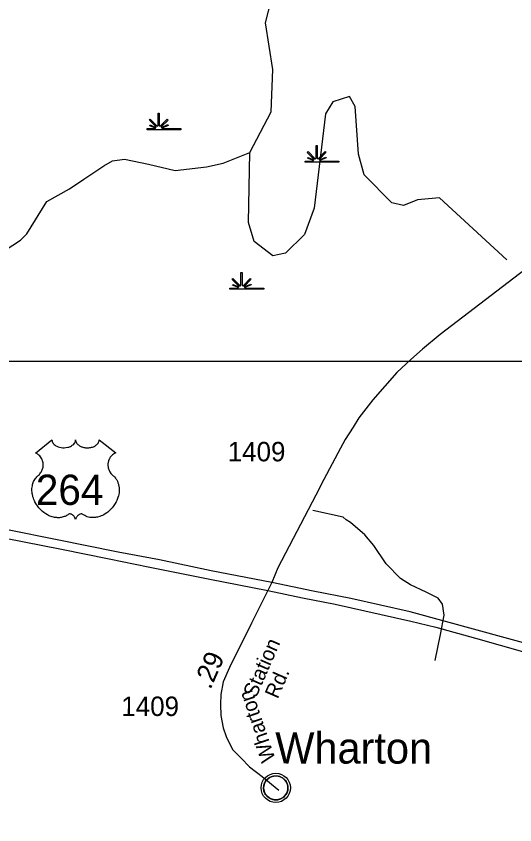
# Model space of a CAD drawing. Extents: x 2532689 to 2764727, y 536648 to 732970.
# Drawn here: x 2556522 to 2559735, y 677615 to 682821 of the extents above; entities that cross this region are included whole.
import ezdxf

# ---------------------------------------------------------------- set-up
doc = ezdxf.new("R2010")
doc.units = 0
for name, color, linetype in [('Exist Civil Demographics Community CELL', 7, 'Continuous'), ('Exist Civil Demographics Community Label', 7, 'Continuous'), ('Exist Hydrographic Creek Single Shore', 7, 'Continuous'), ('Exist Hydrographic Swamp CELL', 7, 'Continuous'), ('Exist Road Primary US Divided Attributed', 7, 'Continuous'), ('Exist Road Primary US Shield CELL', 7, 'Continuous'), ('Exist Road Primary US Shield Number Label', 7, 'Continuous'), ('Exist Road Secondary Mileage Hundredths English Label', 7, 'Continuous'), ('Exist Road Secondary Type 51 Attributed', 7, 'Continuous'), ('Exist Road Secondary Type 51 Label', 7, 'Continuous'), ('Exist Road Secondary Type 51 Number Label', 7, 'Continuous'), ('Map Preparation Inset Cut Line', 7, 'Continuous')]:
    doc.layers.add(name, color=color, linetype=linetype)

msp = doc.modelspace()

# ---------------------------------------------------------------- linework, layer by layer
at = {"layer": 'Exist Civil Demographics Community CELL'}
msp.add_lwpolyline([(2558116.9, 677865.3), (2558117.9, 677870.9), (2558119.6, 677877.5), (2558122.6, 677884.7), (2558125.5, 677890.4), (2558128.8, 677896.2), (2558132.6, 677901.3), (2558136.5, 677905.7), (2558141.1, 677910.3), (2558146.7, 677914.8), (2558152.1, 677918.5), (2558157, 677921.4), (2558162, 677923.8), (2558167.5, 677926.1), (2558173.1, 677927.9), (2558177.5, 677929.1), (2558182.3, 677929.8), (2558186.4, 677930.6), (2558192.8, 677930.8), (2558197.2, 677930.7), (2558202.9, 677930.4), (2558207.8, 677929.7), (2558212.7, 677928.7), (2558217.7, 677927.3), (2558222.9, 677925.4), (2558229.5, 677922.5), (2558235.8, 677919), (2558240.8, 677915.4), (2558246, 677911.4), (2558249.3, 677908.3), (2558253.5, 677903.9), (2558257.3, 677899.2), (2558260.4, 677894.6), (2558263.5, 677889.6), (2558266, 677884.4), (2558268, 677879.4), (2558269.6, 677874.4), (2558270.9, 677869.8), (2558271.9, 677863.8), (2558272.6, 677859.1), (2558272.8, 677853.1), (2558272.7, 677847.3), (2558272.1, 677841.6), (2558271.1, 677836.1), (2558269.5, 677830), (2558267.6, 677824.1), (2558265.3, 677819), (2558262.2, 677813), (2558258.9, 677807.7), (2558255.4, 677803), (2558251.2, 677798.3), (2558245.9, 677793.3), (2558240.9, 677789.2), (2558235.9, 677785.8), (2558231.6, 677783.3), (2558224.8, 677780), (2558217.6, 677777.3), (2558211.7, 677775.8), (2558205.1, 677774.5), (2558200.6, 677774.1), (2558196.1, 677773.8), (2558190.5, 677773.8), (2558186.3, 677774.2), (2558180.6, 677775), (2558174.7, 677776.3), (2558170.1, 677777.6), (2558165, 677779.4), (2558160.4, 677781.4), (2558156.5, 677783.7), (2558149.6, 677787.7), (2558144.1, 677792), (2558139.2, 677796.5), (2558134.7, 677801.4), (2558131.5, 677805.3), (2558128.5, 677809.5), (2558124.4, 677816.6), (2558122.7, 677820.1), (2558121, 677824.2), (2558118.4, 677832.4), (2558116.9, 677839.4), (2558116.2, 677844.6), (2558115.9, 677850.9), (2558115.8, 677855.6), (2558116.4, 677862)], close=True, dxfattribs=at)
for centre, radius in [((2558194.5, 677852.9), 94.3), ((2558194.2, 677853.2), 76.7)]:
    msp.add_circle(centre, radius, dxfattribs=at)
at = {"layer": 'Exist Hydrographic Creek Single Shore'}
for points in [[(2558027.4, 681943), (2558164.4, 682204.5), (2558175.5, 682477.5), (2558127.5, 682777.6), (2558166.4, 682930.2), (2558311.4, 683182.3), (2558922.5, 683903.1), (2559000.4, 684168.9), (2559179.4, 684399.4), (2559235.4, 684506.7)], [(2559682.4, 681251.6), (2559249.5, 681651.1), (2559108.4, 681638.7), (2559017.4, 681602.2), (2558942.3, 681618.9), (2558763.3, 681798.8), (2558727.5, 681931.9), (2558705.5, 682239.6), (2558670.4, 682303.8), (2558562.4, 682270), (2558514.4, 682192.5), (2558442.4, 681585.5), (2558379.5, 681415.5), (2558257.5, 681295.6), (2558174.4, 681279.1), (2558055.5, 681369.5), (2558019.4, 681492.9), (2558027.4, 681943)], [(2557375.1, 681868.5), (2557545.1, 681827.2), (2557748.1, 681851.1), (2557855.6, 681875.6), (2558027.4, 681943)], [(2556398.9, 681283.1), (2556550.4, 681378.6), (2556590.4, 681420.6), (2556718.6, 681627.3), (2556865, 681708.4), (2556958.1, 681771), (2557085.8, 681857.3), (2557142.4, 681890), (2557220.1, 681899.7), (2557375.1, 681868.5)], [(2559220.8, 678673.5), (2559255.5, 678840.2), (2559279.6, 678965.6), (2559268.5, 679034.4), (2559241.7, 679073), (2559163.9, 679113.3), (2559061.7, 679159.1), (2558997.1, 679200.8), (2558906.5, 679295.4), (2558825.5, 679413.4), (2558767.8, 679482.2), (2558676.1, 679560.8), (2558647.9, 679579.2), (2558628.5, 679595.8), (2558432.5, 679637.5)]]:
    msp.add_lwpolyline(points, dxfattribs=at)
at = {"layer": 'Exist Hydrographic Swamp CELL'}
for points in [[(2557365.6, 682096.9), (2557418.2, 682097), (2557420.2, 682100.6), (2557382, 682115.5), (2557384.9, 682120.7), (2557422.6, 682104.9), (2557424.2, 682107.8), (2557379.8, 682152.3), (2557384.9, 682157.5), (2557430.2, 682112), (2557436.5, 682114.4), (2557436.5, 682197.5), (2557443.8, 682197.5), (2557443.8, 682114.4), (2557450.1, 682112), (2557495.4, 682157.5), (2557500.5, 682152.3), (2557456.1, 682107.8), (2557458.1, 682104.2), (2557499, 682122.8), (2557501.4, 682117.8), (2557460.5, 682099.9), (2557462.1, 682097), (2557583.1, 682096.9), (2557583.1, 682089.8), (2557365.6, 682089.8)], [(2558382.9, 681888.3), (2558435.6, 681888.4), (2558437.6, 681892), (2558399.3, 681906.9), (2558402.2, 681912.1), (2558440, 681896.3), (2558441.6, 681899.2), (2558397.1, 681943.7), (2558402.3, 681948.9), (2558447.5, 681903.4), (2558453.9, 681905.8), (2558453.9, 681988.8), (2558461.1, 681988.8), (2558461.1, 681905.8), (2558467.4, 681903.4), (2558512.7, 681948.9), (2558517.9, 681943.7), (2558473.4, 681899.2), (2558475.4, 681895.6), (2558516.3, 681914.2), (2558518.8, 681909.2), (2558477.8, 681891.3), (2558479.4, 681888.4), (2558600.5, 681888.3), (2558600.5, 681881.2), (2558382.9, 681881.2)], [(2557899.3, 681070.6), (2557951.9, 681070.7), (2557953.9, 681074.3), (2557915.7, 681089.2), (2557918.6, 681094.3), (2557956.3, 681078.6), (2557957.9, 681081.5), (2557913.5, 681126), (2557918.6, 681131.1), (2557963.9, 681085.7), (2557970.2, 681088), (2557970.2, 681171.1), (2557977.5, 681171.1), (2557977.4, 681088), (2557983.8, 681085.7), (2558029.1, 681131.1), (2558034.2, 681126), (2557989.8, 681081.5), (2557991.8, 681077.9), (2558032.7, 681096.5), (2558035.1, 681091.4), (2557994.1, 681073.6), (2557995.8, 681070.7), (2558116.8, 681070.6), (2558116.8, 681063.5), (2557899.3, 681063.5)]]:
    msp.add_lwpolyline(points, close=True, dxfattribs=at)
at = {"layer": 'Exist Road Primary US Divided Attributed'}
for points in [[(2558169.5, 679175.8), (2557778.5, 679250.7), (2557444.2, 679319.8), (2557179.3, 679370.2), (2556786.8, 679450.6), (2556143.3, 679578.2), (2555838.6, 679641.1), (2555099.7, 679789.8), (2554950.2, 679820.3), (2554567.7, 679896.5)], [(2554549.4, 679842.8), (2554852.3, 679782.5), (2555104.5, 679731.7), (2555654.4, 679622.2), (2555892.3, 679572.9), (2556124.6, 679527.8), (2556331.6, 679484.9), (2556814.5, 679390.1), (2557121.6, 679327.9), (2557371.4, 679276.7), (2557769.6, 679196.3), (2558143.8, 679124.4)], [(2561896.8, 678189.1), (2561439.2, 678323.5), (2560746.4, 678516.7), (2560299.3, 678641.4), (2559899.7, 678757.5), (2559060.5, 678986.9), (2558677.1, 679072.4), (2558434.6, 679119.9), (2558169.5, 679175.8)], [(2558143.8, 679124.4), (2558367.6, 679076.4), (2558577.6, 679034.6), (2559064.9, 678926.7), (2559224.7, 678887.8), (2559481.1, 678815.5), (2560276.4, 678591.4), (2560811.8, 678436.1), (2561419.8, 678266.6), (2561875.9, 678135.6)]]:
    msp.add_lwpolyline(points, dxfattribs=at)
at = {"layer": 'Exist Road Primary US Shield CELL'}
msp.add_lwpolyline([(2556752.3, 680093), (2556752.6, 680088.6), (2556753.7, 680083.4), (2556754.5, 680080.7), (2556757, 680075.6), (2556761, 680069.5), (2556766.6, 680063.5), (2556772.9, 680058.3), (2556777.2, 680055.5), (2556784.4, 680051.6), (2556792.7, 680048.2), (2556801.8, 680045.5), (2556811.2, 680043.7), (2556821.4, 680042.5), (2556831.5, 680042.3), (2556842.4, 680043.2), (2556854.5, 680045.5), (2556860.1, 680046.9), (2556866.3, 680049.1), (2556872.1, 680051.4), (2556878.4, 680054.8), (2556883.5, 680058.1), (2556887.5, 680061), (2556893.1, 680066.4), (2556897.6, 680072), (2556899.5, 680075.1), (2556901.1, 680078.1), (2556903.4, 680084.5), (2556904, 680087.4), (2556904.4, 680093.2), (2556904.8, 680088.3), (2556905.3, 680085.2), (2556906.1, 680082.2), (2556907.4, 680079), (2556909.6, 680074.5), (2556912.1, 680070.7), (2556916.9, 680065.1), (2556919.8, 680062.4), (2556922.5, 680060.2), (2556929.8, 680055.2), (2556938.2, 680050.9), (2556942.3, 680049.1), (2556946.6, 680047.6), (2556952, 680046), (2556957.6, 680044.7), (2556963.1, 680043.7), (2556968.8, 680042.9), (2556974.5, 680042.5), (2556979.2, 680042.3), (2556985, 680042.4), (2556990.4, 680042.7), (2556995.8, 680043.3), (2557001.8, 680044.3), (2557006.7, 680045.4), (2557013.1, 680047.1), (2557018.9, 680049.2), (2557023.9, 680051.4), (2557030.5, 680054.8), (2557035.9, 680058.2), (2557039.8, 680061.3), (2557044.4, 680065.6), (2557048.8, 680070.7), (2557051.4, 680074.4), (2557053.2, 680078.2), (2557054.9, 680082.2), (2557055.9, 680086.5), (2557056.4, 680090.2), (2557056.5, 680093.4), (2557162.8, 680008.7), (2557160.3, 680007.7), (2557154.5, 680004.9), (2557149.9, 680002.2), (2557142.6, 679997.1), (2557139.5, 679994.2), (2557136.4, 679991.3), (2557133.5, 679988.1), (2557130.9, 679985.2), (2557127.8, 679980.9), (2557125.1, 679976.6), (2557122.4, 679971.9), (2557120.4, 679967.9), (2557117.1, 679959.3), (2557115.6, 679953.9), (2557114.6, 679949.3), (2557113.3, 679939.8), (2557113, 679935.3), (2557113, 679930.9), (2557113.3, 679926.2), (2557113.7, 679921.6), (2557114.5, 679916.9), (2557115.3, 679912.8), (2557116.6, 679907.7), (2557118.5, 679901.8), (2557120.8, 679896.1), (2557125.6, 679886.8), (2557131.9, 679877.4), (2557136.3, 679872.2), (2557140.7, 679867.6), (2557147.3, 679862.1), (2557150.8, 679859), (2557154.9, 679854.9), (2557161.6, 679847.2), (2557164.3, 679843.5), (2557167, 679839.4), (2557169.5, 679835.2), (2557172, 679830.7), (2557174, 679826.7), (2557177.8, 679817.6), (2557180.5, 679808.8), (2557181.8, 679804.1), (2557183.7, 679793.7), (2557184.5, 679788.6), (2557185.3, 679778.4), (2557185.3, 679766.1), (2557184.4, 679754.4), (2557182.2, 679740.8), (2557180.4, 679732.6), (2557177.6, 679723.1), (2557174.9, 679714.9), (2557170, 679702.8), (2557165.7, 679694), (2557160.1, 679683.7), (2557156.3, 679677.5), (2557151.9, 679670.8), (2557146.3, 679663.2), (2557139.7, 679655), (2557131.9, 679646.4), (2557125.6, 679640), (2557117.3, 679632.6), (2557112.2, 679628.5), (2557105.1, 679623.1), (2557095.3, 679616.6), (2557085.6, 679611), (2557077.4, 679606.8), (2557070.1, 679603.6), (2557060.7, 679600), (2557045, 679595.7), (2557039.3, 679594.5), (2557032.5, 679593.5), (2557026.2, 679592.9), (2557020, 679592.5), (2557011.8, 679592.5), (2557003.5, 679593.1), (2556995.8, 679594.3), (2556987.7, 679596), (2556979.2, 679598.5), (2556971.5, 679601.5), (2556963.7, 679605.3), (2556950.6, 679613.6), (2556946.8, 679615.6), (2556944.6, 679616.2), (2556939.5, 679616.4), (2556934.8, 679615.4), (2556929.9, 679613.5), (2556926.9, 679611.9), (2556923, 679609.3), (2556920, 679606.9), (2556916.4, 679603.5), (2556913.8, 679600.6), (2556911.9, 679598.3), (2556908.2, 679592.5), (2556906.9, 679589.7), (2556905.5, 679586.2), (2556904.3, 679580.9), (2556902.6, 679587.5), (2556900.7, 679591.9), (2556898.4, 679595.7), (2556896.1, 679599), (2556892.4, 679603.3), (2556889.1, 679606.5), (2556885, 679609.8), (2556880.8, 679612.3), (2556877.3, 679614.1), (2556874.2, 679615.3), (2556870.4, 679616.2), (2556867.2, 679616.5), (2556864.7, 679616.4), (2556861.1, 679615.6), (2556856.3, 679612.2), (2556851.8, 679609), (2556846.8, 679605.9), (2556840.9, 679602.8), (2556836.6, 679600.8), (2556831.4, 679598.8), (2556825.4, 679596.8), (2556818.9, 679595.1), (2556812.2, 679593.8), (2556806.3, 679592.8), (2556799.9, 679592.3), (2556794.2, 679592.1), (2556788.2, 679592.1), (2556782.7, 679592.6), (2556776.2, 679593.1), (2556768.2, 679594.3), (2556761.5, 679595.8), (2556754.5, 679597.7), (2556747.3, 679600), (2556739.5, 679602.9), (2556729.9, 679607.1), (2556723.2, 679610.6), (2556712.6, 679616.7), (2556700.1, 679625.3), (2556690.7, 679632.9), (2556683.9, 679639.1), (2556673.8, 679649.4), (2556667.8, 679656.1), (2556658.5, 679668.2), (2556652.5, 679676.9), (2556648.7, 679683.3), (2556643, 679693.6), (2556639.9, 679700.1), (2556635.9, 679709.5), (2556632.7, 679718.1), (2556630.1, 679726.3), (2556628.7, 679731.5), (2556626.7, 679740.6), (2556625.5, 679747.1), (2556624.3, 679755.9), (2556623.6, 679765.3), (2556623.5, 679773.9), (2556623.7, 679781), (2556624.5, 679789.4), (2556625.9, 679798.2), (2556627.6, 679805.8), (2556629.2, 679811.3), (2556631.4, 679818), (2556634.4, 679825.3), (2556637.9, 679832.3), (2556641.3, 679838.2), (2556645.5, 679844.5), (2556649.6, 679849.8), (2556655.1, 679855.7), (2556660.7, 679861.1), (2556665.9, 679865.3), (2556672, 679871.3), (2556675.2, 679875), (2556679.1, 679880.1), (2556682.2, 679884.8), (2556684.6, 679889), (2556687.9, 679895.2), (2556689.8, 679899.8), (2556692.3, 679907), (2556693.5, 679912), (2556694.7, 679918.5), (2556695.5, 679924.6), (2556695.9, 679932.2), (2556695.7, 679938.5), (2556694.9, 679945.8), (2556693.5, 679952.8), (2556691.8, 679959), (2556689.2, 679966), (2556686.8, 679971.2), (2556682.7, 679978.2), (2556678.2, 679984.6), (2556673.5, 679989.9), (2556668.8, 679994.6), (2556664.3, 679998.1), (2556660, 680001.2), (2556654.6, 680004.5), (2556649.4, 680007), (2556646.1, 680008.4)], close=True, dxfattribs=at)
at = {"layer": 'Exist Road Secondary Type 51 Attributed'}
for points in [[(2562562.2, 683811.2), (2561490.9, 682647), (2561343.8, 682503.6), (2561278, 682438.2), (2560785, 681952.5), (2560648.1, 681837.6), (2560486.8, 681714.1), (2560303.8, 681574.9), (2559253.5, 680772), (2559139.2, 680677.7), (2559064.1, 680611.5), (2558974.3, 680526.2), (2558819.9, 680351.5), (2558728.9, 680235.3), (2558692, 680175.6), (2558642.4, 680095.5), (2558611.1, 680039.5), (2558503.7, 679837.8), (2558451.7, 679737.8), (2558207.7, 679269.6), (2558169.5, 679175.8)], [(2558169.5, 679175.8), (2558143.8, 679124.4)], [(2558143.8, 679124.4), (2558037.5, 678914.1), (2557897.2, 678627.4), (2557855.1, 678534.8), (2557839.8, 678454.9), (2557837.9, 678390.2), (2557840.2, 678317.6), (2557855.8, 678238.8), (2557875.2, 678183.2), (2557915.6, 678099.9), (2557970.8, 678043.2), (2558025.7, 677987.6), (2558107.7, 677926.4), (2558214.7, 677836.9)]]:
    msp.add_lwpolyline(points, dxfattribs=at)
at = {"layer": 'Map Preparation Inset Cut Line'}
msp.add_lwpolyline([(2549570.7, 680600.4), (2610045.1, 680600.4), (2610045.1, 636351.9), (2549570.7, 636351.9)], close=True, dxfattribs=at)

# ---------------------------------------------------------------- texts
at = {"layer": 'Exist Civil Demographics Community Label'}
msp.add_text('Wharton', height=200, rotation=359.94, dxfattribs=at).set_placement((2558190.9, 678009.7))
at = {"layer": 'Exist Road Primary US Shield Number Label'}
msp.add_text('264', height=195, dxfattribs=at).set_placement((2556648.5, 679674.3))
at = {"layer": 'Exist Road Secondary Mileage Hundredths English Label'}
msp.add_text('.29', height=125, rotation=66.3059, dxfattribs=at).set_placement((2557773.2, 678480.9))
at = {"layer": 'Exist Road Secondary Type 51 Label'}
for s, rotation, p in [('Station', 66.3059, (2558066.6, 678426.4)), ('Rd.', 66.3059, (2558206.6, 678420.9)), ('Wharton', 108.7531, (2558193.9, 678036.9))]:
    msp.add_text(s, height=95, rotation=rotation, dxfattribs=at).set_placement(p)
at = {"layer": 'Exist Road Secondary Type 51 Number Label'}
for p in [(2557884.6, 679955.3), (2557199.1, 678315.7)]:
    msp.add_text('1409', height=125, rotation=359.94, dxfattribs=at).set_placement(p)

doc.saveas('drawing.dxf')
